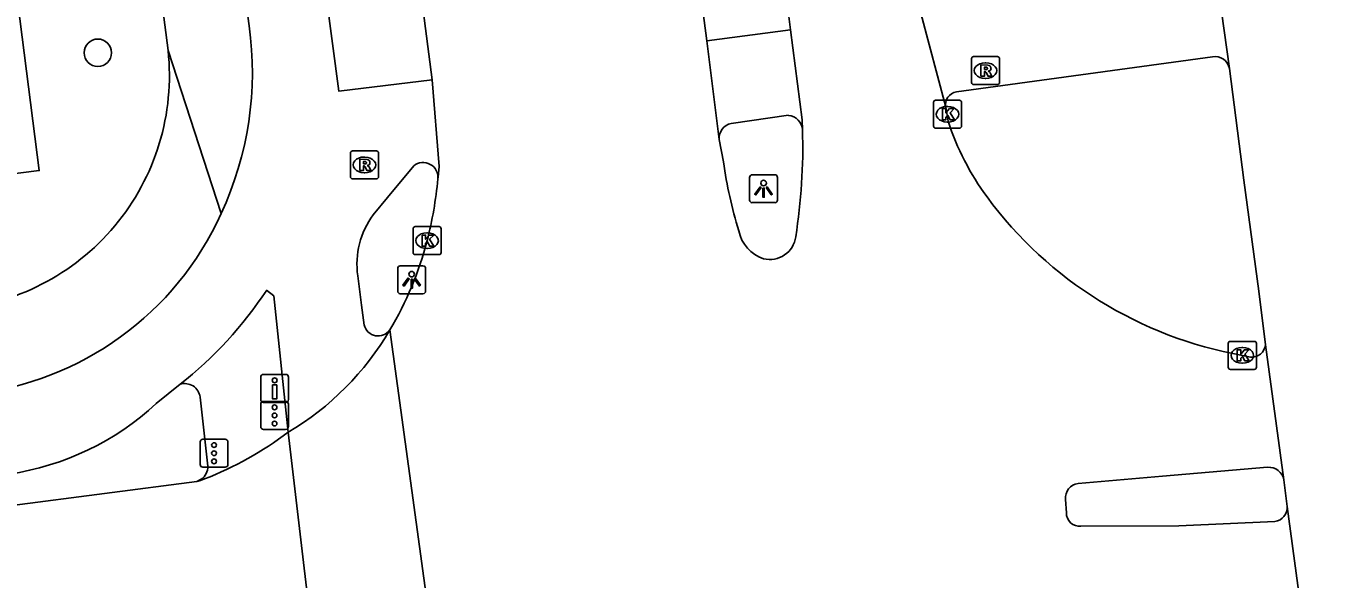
# Model space of a CAD drawing. Extents: x 160557 to 161245, y 385330 to 386505.
# Drawn here: x 161150.08 to 161196.21, y 385732.31 to 385752.06 of the extents above; entities that cross this region are included whole.
import ezdxf

# ---------------------------------------------------------------- set-up
doc = ezdxf.new("R2010")
doc.units = 0
for name, color, linetype in [('IMGEO_Boom', 7, 'Continuous'), ('IMGEO_Drukknoppaal', 7, 'Continuous'), ('IMGEO_Fietspad_gesloten', 7, 'Continuous'), ('IMGEO_Haag', 7, 'Continuous'), ('IMGEO_Kolk', 7, 'Continuous'), ('IMGEO_Lichtpunt', 7, 'Continuous'), ('IMGEO_OVBaan_gesloten', 7, 'Continuous'), ('IMGEO_Rijbaan_lokaal_gesloten', 7, 'Continuous'), ('IMGEO_Rijbaan_regionaal_gesloten', 7, 'Continuous'), ('IMGEO_Rioolput', 7, 'Continuous'), ('IMGEO_Verkeersregelinstallatiepaal', 7, 'Continuous'), ('IMGEO_Voetpad_open', 7, 'Continuous')]:
    doc.layers.add(name, color=color, linetype=linetype)

msp = doc.modelspace()

# ---------------------------------------------------------------- linework, layer by layer
at = {"layer": 'IMGEO_Boom'}
msp.add_circle((161152.652, 385751.102), 0.489, dxfattribs=at)
at = {"layer": 'IMGEO_Drukknoppaal'}
for p, q in [((161158.563, 385739.621), (161159.353, 385739.621)), ((161159.353, 385739.621), (161158.563, 385739.621)), ((161158.463, 385738.721), (161158.463, 385739.521)), ((161158.463, 385739.521), (161158.463, 385738.721)), ((161159.453, 385739.521), (161159.453, 385738.721)), ((161159.453, 385738.721), (161159.453, 385739.521)), ((161159.353, 385738.621), (161158.563, 385738.621)), ((161158.563, 385738.621), (161159.353, 385738.621))]:
    msp.add_line(p, q, dxfattribs=at)
msp.add_lwpolyline([(161159.033, 385739.246), (161159.033, 385738.746), (161158.883, 385738.746), (161158.883, 385739.246), (161159.033, 385739.246)], dxfattribs=at)
msp.add_circle((161158.958, 385739.411), 0.085, dxfattribs=at)
for centre, start, end in [((161158.563, 385739.521), 90, 180), ((161158.563, 385739.521), 90, 180), ((161159.353, 385739.521), 0, 90), ((161159.353, 385739.521), 360, 90), ((161158.563, 385738.721), 180, 270), ((161158.563, 385738.721), 180, 270), ((161159.353, 385738.721), 270, 0), ((161159.353, 385738.721), 270, 0)]:
    msp.add_arc(centre, 0.1, start, end, dxfattribs=at)
at = {"layer": 'IMGEO_Fietspad_gesloten'}
for points in [[(161157.537, 385755.8), (161158.045, 385752.062)], [(161164.571, 385750.139), (161161.251, 385749.726), (161160.791, 385753.141)], [(161174.379, 385751.526), (161177.363, 385751.925)], [(161192.407, 385750.958), (161183.274, 385749.705)], [(161177.285, 385748.869), (161175.246, 385748.574)], [(161162.473, 385745.319), (161162.989, 385745.94), (161163.921, 385747.062)], [(161162.151, 385741.385), (161162.056, 385742.098), (161161.922, 385743.141)], [(161158.673, 385742.632), (161158.924, 385742.426), (161159.437, 385737.557)], [(161154.737, 385738.58), (161155.583, 385739.268)]]:
    msp.add_lwpolyline(points, dxfattribs=at)
for centre, radius, start, end in [((161146.202, 385750.394), 11.96, 335.1201, 8.0191), ((161192.497, 385750.435), 0.531, 11.0826, 99.781), ((161183.351, 385749.248), 0.463, 99.5221, 191.0876), ((161177.23, 385748.316), 0.555, 3.3842, 84.3692), ((161175.341, 385748.053), 0.53, 100.337, 184.7319), ((161164.256, 385746.657), 0.526, 353.4938, 129.5386), ((161146.961, 385749.929), 11.076, 276.2405, 335.6515), ((161164.868, 385743.554), 2.975, 143.6168, 187.989), ((161146.781, 385750.455), 14.235, 308.1982, 326.6638), ((161162.647, 385741.504), 0.51, 193.4459, 324.7318), ((161148.037, 385745.822), 9.866, 278.439, 312.7728)]:
    msp.add_arc(centre, radius, start, end, dxfattribs=at)
at = {"layer": 'IMGEO_Haag'}
msp.add_lwpolyline([(161121.966, 385742.298), (161146.007, 385745.409), (161145.879, 385746.303), (161150.56, 385746.899), (161144.064, 385797.771)], dxfattribs=at)
at = {"layer": 'IMGEO_Kolk'}
for p, q in [((161182.459, 385748.482), (161182.459, 385749.334)), ((161182.534, 385749.408), (161183.386, 385749.408)), ((161183.46, 385749.334), (161183.46, 385748.482)), ((161182.947, 385749.188), (161182.972, 385749.188)), ((161183.386, 385748.408), (161182.534, 385748.408)), ((161182.97, 385748.628), (161182.945, 385748.628)), ((161163.895, 385743.971), (161163.895, 385744.823)), ((161163.97, 385744.897), (161164.822, 385744.897)), ((161164.383, 385744.677), (161164.408, 385744.677)), ((161164.896, 385744.823), (161164.896, 385743.971)), ((161164.822, 385743.897), (161163.97, 385743.897)), ((161164.406, 385744.117), (161164.381, 385744.117)), ((161192.975, 385739.875), (161192.975, 385740.727)), ((161193.05, 385740.801), (161193.902, 385740.801)), ((161193.463, 385740.581), (161193.488, 385740.581)), ((161193.976, 385740.727), (161193.976, 385739.875)), ((161193.486, 385740.021), (161193.461, 385740.021)), ((161193.902, 385739.801), (161193.05, 385739.801))]:
    msp.add_line(p, q, dxfattribs=at)
for points in [[(161182.459, 385748.482), (161182.459, 385749.334)], [(161182.534, 385749.408), (161183.386, 385749.408)], [(161183.46, 385749.334), (161183.46, 385748.482)], [(161182.78, 385749.108), (161182.903, 385749.108), (161182.903, 385748.957), (161183.033, 385749.108), (161183.197, 385749.108), (161183.051, 385748.957), (161183.204, 385748.708), (161183.052, 385748.708), (161182.967, 385748.872), (161182.903, 385748.805), (161182.903, 385748.708), (161182.78, 385748.708), (161182.78, 385749.108)], [(161183.386, 385748.408), (161182.534, 385748.408)], [(161163.895, 385743.971), (161163.895, 385744.823)], [(161163.97, 385744.897), (161164.822, 385744.897)], [(161164.896, 385744.823), (161164.896, 385743.971)], [(161164.216, 385744.597), (161164.339, 385744.597), (161164.339, 385744.446), (161164.469, 385744.597), (161164.633, 385744.597), (161164.487, 385744.446), (161164.64, 385744.197), (161164.488, 385744.197), (161164.403, 385744.361), (161164.339, 385744.294), (161164.339, 385744.197), (161164.216, 385744.197), (161164.216, 385744.597)], [(161164.822, 385743.897), (161163.97, 385743.897)], [(161192.975, 385739.875), (161192.975, 385740.727)], [(161193.05, 385740.801), (161193.902, 385740.801)], [(161193.296, 385740.501), (161193.419, 385740.501), (161193.419, 385740.35), (161193.549, 385740.501), (161193.713, 385740.501), (161193.567, 385740.35), (161193.72, 385740.101), (161193.568, 385740.101), (161193.483, 385740.265), (161193.419, 385740.198), (161193.419, 385740.101), (161193.296, 385740.101), (161193.296, 385740.501)], [(161193.976, 385740.727), (161193.976, 385739.875)], [(161193.902, 385739.801), (161193.05, 385739.801)]]:
    msp.add_lwpolyline(points, dxfattribs=at)
for centre, start, end in [((161182.536, 385749.332), 91.552, 178.448), ((161182.536, 385749.332), 91.552, 178.448), ((161183.384, 385749.332), 1.552, 88.448), ((161183.384, 385749.332), 1.552, 88.448), ((161182.536, 385748.484), 181.552, 268.448), ((161182.536, 385748.484), 181.552, 268.448), ((161183.384, 385748.484), 271.552, 358.448), ((161183.384, 385748.484), 271.552, 358.448), ((161163.972, 385744.821), 91.552, 178.448), ((161163.972, 385744.821), 91.552, 178.448), ((161164.82, 385744.821), 1.552, 88.448), ((161164.82, 385744.821), 1.552, 88.448), ((161163.972, 385743.973), 181.552, 268.448), ((161163.972, 385743.973), 181.552, 268.448), ((161164.82, 385743.973), 271.552, 358.448), ((161164.82, 385743.973), 271.552, 358.448), ((161193.052, 385740.725), 91.552, 178.448), ((161193.052, 385740.725), 91.552, 178.448), ((161193.9, 385740.725), 1.552, 88.448), ((161193.9, 385740.725), 1.552, 88.448), ((161193.052, 385739.877), 181.552, 268.448), ((161193.052, 385739.877), 181.552, 268.448), ((161193.9, 385739.877), 271.552, 358.448), ((161193.9, 385739.877), 271.552, 358.448)]:
    msp.add_arc(centre, 0.0765, start, end, dxfattribs=at)
for centre, major_axis, ratio, start_param, end_param in [((161182.946, 385748.908), (-0.387, 0.002), 0.722429, 4.712389, 7.853982), ((161182.971, 385748.908), (-0.39, 0.002), 0.717154, 1.570796, 4.712389), ((161164.382, 385744.397), (-0.387, 0.002), 0.722429, 4.712389, 7.853982), ((161164.407, 385744.397), (-0.39, 0.002), 0.717154, 1.570796, 4.712389), ((161193.462, 385740.301), (-0.387, 0.002), 0.722429, 4.712389, 7.853982), ((161193.487, 385740.301), (-0.39, 0.002), 0.717154, 1.570796, 4.712389)]:
    msp.add_ellipse(centre, major_axis=major_axis, ratio=ratio, start_param=start_param, end_param=end_param, dxfattribs=at)
at = {"layer": 'IMGEO_Lichtpunt'}
for p, q in [((161175.899, 385746.653), (161175.899, 385745.846)), ((161175.899, 385746.653), (161175.899, 385745.846)), ((161176.801, 385746.748), (161175.993, 385746.748)), ((161176.801, 385746.748), (161175.993, 385746.748)), ((161176.895, 385745.846), (161176.895, 385746.653)), ((161176.895, 385745.846), (161176.895, 385746.653)), ((161175.993, 385745.752), (161176.801, 385745.752)), ((161175.993, 385745.752), (161176.801, 385745.752)), ((161163.347, 385743.402), (161163.347, 385742.595)), ((161163.347, 385743.402), (161163.347, 385742.595)), ((161164.249, 385743.497), (161163.441, 385743.497)), ((161164.249, 385743.497), (161163.441, 385743.497)), ((161164.343, 385742.595), (161164.343, 385743.402)), ((161164.343, 385742.595), (161164.343, 385743.402)), ((161163.441, 385742.501), (161164.249, 385742.501)), ((161163.441, 385742.501), (161164.249, 385742.501))]:
    msp.add_line(p, q, dxfattribs=at)
for points in [[(161176.273, 385746.317), (161176.312, 385746.289), (161176.124, 385746.027), (161176.086, 385746.054), (161176.273, 385746.317)], [(161176.375, 385746.269), (161176.422, 385746.269), (161176.422, 385745.947), (161176.375, 385745.947), (161176.375, 385746.269)], [(161176.485, 385746.289), (161176.523, 385746.316), (161176.71, 385746.054), (161176.671, 385746.026), (161176.485, 385746.289)], [(161163.721, 385743.066), (161163.76, 385743.038), (161163.572, 385742.776), (161163.534, 385742.803), (161163.721, 385743.066)], [(161163.823, 385743.018), (161163.87, 385743.018), (161163.87, 385742.696), (161163.823, 385742.696), (161163.823, 385743.018)], [(161163.933, 385743.038), (161163.971, 385743.065), (161164.158, 385742.803), (161164.119, 385742.775), (161163.933, 385743.038)]]:
    msp.add_lwpolyline(points, dxfattribs=at)
for centre in [(161176.398, 385746.451), (161163.846, 385743.2)]:
    msp.add_circle(centre, 0.0994, dxfattribs=at)
for centre, start, end in [((161175.993, 385746.653), 90, 180), ((161175.993, 385746.653), 90, 180), ((161176.801, 385746.653), 0, 90), ((161176.801, 385746.653), 0, 90), ((161175.993, 385745.846), 180, 270), ((161175.993, 385745.846), 180, 270), ((161176.801, 385745.846), 270, 0), ((161176.801, 385745.846), 270, 360), ((161163.441, 385743.402), 90, 180), ((161163.441, 385743.402), 90, 180), ((161164.249, 385743.402), 0, 90), ((161164.249, 385743.402), 0, 90), ((161163.441, 385742.595), 180, 270), ((161163.441, 385742.595), 180, 270), ((161164.249, 385742.595), 270, 0), ((161164.249, 385742.595), 270, 360)]:
    msp.add_arc(centre, 0.0946, start, end, dxfattribs=at)
at = {"layer": 'IMGEO_OVBaan_gesloten'}
for points in [[(161192.547, 385753.94), (161193.018, 385750.537)], [(161193.018, 385750.537), (161193.532, 385746.558), (161194.059, 385742.593), (161194.306, 385740.679)], [(161194.306, 385740.679), (161194.958, 385735.855)], [(161194.958, 385735.855), (161195.08, 385734.903)], [(161195.08, 385734.903), (161196.215, 385726.449)]]:
    msp.add_lwpolyline(points, dxfattribs=at)
at = {"layer": 'IMGEO_Rijbaan_lokaal_gesloten'}
for points in [[(161156.457, 385735.892), (161156.307, 385735.836), (161156.186, 385735.803)], [(161156.186, 385735.803), (161142.998, 385734.087), (161140.183, 385733.73), (161124.967, 385731.76), (161123.761, 385731.592)]]:
    msp.add_lwpolyline(points, dxfattribs=at)
msp.add_arc((161151.952, 385747.454), 12.408, 291.2869, 307.0994, dxfattribs=at)
at = {"layer": 'IMGEO_Rijbaan_regionaal_gesloten'}
for points in [[(161176.943, 385755.268), (161177.363, 385751.925)], [(161174.379, 385751.526), (161173.94, 385754.892)], [(161164.132, 385753.535), (161164.571, 385750.139)], [(161182.896, 385749.159), (161182.005, 385752.518)], [(161177.363, 385751.925), (161177.774, 385748.705), (161177.785, 385748.349)], [(161174.813, 385748.009), (161174.379, 385751.526)], [(161164.571, 385750.139), (161164.83, 385747.039), (161164.791, 385746.66), (161164.778, 385746.597)], [(161182.979, 385748.66), (161182.896, 385749.159)], [(161174.967, 385747.205), (161174.813, 385748.009)], [(161163.064, 385741.209), (161165.338, 385724.616)], [(161193.766, 385740.232), (161193.476, 385740.301)], [(161159.437, 385737.557), (161160.616, 385727.556)], [(161187.619, 385735.728), (161190.625, 385735.991), (161194.377, 385736.308)], [(161187.2, 385734.685), (161187.171, 385735.158)], [(161194.64, 385734.373), (161191.21, 385734.222), (161187.715, 385734.203)]]:
    msp.add_lwpolyline(points, dxfattribs=at)
for centre, radius, start, end in [((161157.648, 385747.708), 20.147, 350.9247, 1.8236), ((161192.159, 385751.668), 9.66, 198.1404, 216.2535), ((161190.115, 385749.305), 15.293, 187.8944, 197.3263), ((161151.031, 385747.851), 13.804, 345.5105, 354.7887), ((161196, 385754.528), 14.449, 216.3925, 259.9401), ((161176.79, 385744.986), 1.295, 190.4501, 252.4389), ((161152.835, 385747.355), 11.933, 329.0002, 345.6478), ((161176.621, 385744.654), 0.93, 256.1585, 352.3468), ((161154.25, 385746.336), 10.197, 300.5785, 329.8151), ((161193.794, 385740.748), 0.517, 266.9471, 352.2874), ((161194.416, 385735.759), 0.55, 10.0133, 94.1004), ((161187.684, 385735.216), 0.516, 97.233, 186.4348), ((161187.677, 385734.678), 0.477, 179.1845, 274.607), ((161194.566, 385734.882), 0.514, 278.2354, 2.3664)]:
    msp.add_arc(centre, radius, start, end, dxfattribs=at)
at = {"layer": 'IMGEO_Rioolput'}
for p, q in [((161183.814, 385750.039), (161183.814, 385750.891)), ((161183.889, 385750.965), (161184.741, 385750.965)), ((161184.302, 385750.745), (161184.327, 385750.745)), ((161184.815, 385750.891), (161184.815, 385750.039)), ((161184.325, 385750.185), (161184.3, 385750.185)), ((161184.741, 385749.965), (161183.889, 385749.965)), ((161161.662, 385746.673), (161161.662, 385747.525)), ((161161.737, 385747.599), (161162.589, 385747.599)), ((161162.663, 385747.525), (161162.663, 385746.673)), ((161162.15, 385747.379), (161162.175, 385747.379)), ((161162.589, 385746.599), (161161.737, 385746.599)), ((161162.173, 385746.819), (161162.148, 385746.819))]:
    msp.add_line(p, q, dxfattribs=at)
for points in [[(161183.814, 385750.039), (161183.814, 385750.891)], [(161183.889, 385750.965), (161184.741, 385750.965)], [(161184.403, 385750.663), (161184.151, 385750.665), (161184.151, 385750.265)], [(161184.815, 385750.891), (161184.815, 385750.039)], [(161184.151, 385750.265), (161184.275, 385750.265), (161184.275, 385750.427), (161184.286, 385750.427)], [(161184.329, 385750.584), (161184.275, 385750.584), (161184.275, 385750.503)], [(161184.275, 385750.503), (161184.327, 385750.503)], [(161184.333, 385750.398), (161184.404, 385750.265), (161184.544, 385750.265), (161184.479, 385750.391)], [(161184.741, 385749.965), (161183.889, 385749.965)], [(161161.662, 385746.673), (161161.662, 385747.525)], [(161161.737, 385747.599), (161162.589, 385747.599)], [(161162.663, 385747.525), (161162.663, 385746.673)], [(161162.251, 385747.297), (161161.999, 385747.299), (161161.999, 385746.899)], [(161161.999, 385746.899), (161162.123, 385746.899), (161162.123, 385747.061), (161162.134, 385747.061)], [(161162.177, 385747.218), (161162.123, 385747.218), (161162.123, 385747.137)], [(161162.123, 385747.137), (161162.175, 385747.137)], [(161162.181, 385747.032), (161162.252, 385746.899), (161162.392, 385746.899), (161162.327, 385747.025)], [(161162.589, 385746.599), (161161.737, 385746.599)]]:
    msp.add_lwpolyline(points, dxfattribs=at)
for centre, radius, start, end in [((161183.891, 385750.889), 0.0765, 91.552, 178.448), ((161183.891, 385750.889), 0.0765, 91.552, 178.448), ((161184.402, 385750.553), 0.109, 350.3612, 89.416), ((161184.739, 385750.889), 0.0765, 1.552, 88.448), ((161184.739, 385750.889), 0.0765, 1.552, 88.448), ((161184.285, 385750.374), 0.0533, 26.0293, 88.6989), ((161184.311, 385750.692), 0.19, 274.7715, 282.9687), ((161184.335, 385750.488), 0.0964, 77.0061, 93.1865), ((161184.349, 385750.545), 0.0378, 276.6634, 79.6772), ((161184.4, 385750.553), 0.112, 277.5842, 350.9817), ((161184.384, 385750.338), 0.108, 29.5134, 73.7905), ((161183.891, 385750.041), 0.0765, 181.552, 268.448), ((161183.891, 385750.041), 0.0765, 181.552, 268.448), ((161184.739, 385750.041), 0.0765, 271.552, 358.448), ((161184.739, 385750.041), 0.0765, 271.552, 358.448), ((161161.739, 385747.523), 0.0765, 91.552, 178.448), ((161161.739, 385747.523), 0.0765, 91.552, 178.448), ((161162.587, 385747.523), 0.0765, 1.552, 88.448), ((161162.587, 385747.523), 0.0765, 1.552, 88.448), ((161162.133, 385747.008), 0.0533, 26.0293, 88.6989), ((161162.159, 385747.326), 0.19, 274.7715, 282.9687), ((161162.183, 385747.122), 0.0964, 77.0061, 93.1865), ((161162.197, 385747.179), 0.0378, 276.6634, 79.6772), ((161162.25, 385747.187), 0.109, 350.3612, 89.416), ((161162.248, 385747.187), 0.112, 277.5842, 350.9817), ((161162.232, 385746.972), 0.108, 29.5134, 73.7905), ((161161.739, 385746.675), 0.0765, 181.552, 268.448), ((161161.739, 385746.675), 0.0765, 181.552, 268.448), ((161162.587, 385746.675), 0.0765, 271.552, 358.448), ((161162.587, 385746.675), 0.0765, 271.552, 358.448)]:
    msp.add_arc(centre, radius, start, end, dxfattribs=at)
for centre, major_axis, ratio, start_param, end_param in [((161184.301, 385750.465), (-0.387, 0.002), 0.722429, 4.712389, 7.853982), ((161184.326, 385750.465), (-0.39, 0.002), 0.717154, 1.570796, 4.712389), ((161162.149, 385747.099), (-0.387, 0.002), 0.722429, 4.712389, 7.853982), ((161162.174, 385747.099), (-0.39, 0.002), 0.717154, 1.570796, 4.712389)]:
    msp.add_ellipse(centre, major_axis=major_axis, ratio=ratio, start_param=start_param, end_param=end_param, dxfattribs=at)
at = {"layer": 'IMGEO_Verkeersregelinstallatiepaal'}
for p, q in [((161158.56, 385738.657), (161159.35, 385738.657)), ((161159.35, 385738.657), (161158.56, 385738.657)), ((161158.46, 385737.757), (161158.46, 385738.557)), ((161158.46, 385738.557), (161158.46, 385737.757)), ((161159.45, 385738.557), (161159.45, 385737.757)), ((161159.45, 385737.757), (161159.45, 385738.557)), ((161156.401, 385737.31), (161157.191, 385737.31)), ((161157.191, 385737.31), (161156.401, 385737.31)), ((161159.35, 385737.657), (161158.56, 385737.657)), ((161158.56, 385737.657), (161159.35, 385737.657)), ((161156.301, 385736.41), (161156.301, 385737.21)), ((161156.301, 385737.21), (161156.301, 385736.41)), ((161157.291, 385737.21), (161157.291, 385736.41)), ((161157.291, 385736.41), (161157.291, 385737.21)), ((161157.191, 385736.31), (161156.401, 385736.31)), ((161156.401, 385736.31), (161157.191, 385736.31))]:
    msp.add_line(p, q, dxfattribs=at)
for centre in [(161158.955, 385738.447), (161158.955, 385738.157), (161158.955, 385737.867), (161156.796, 385737.1), (161156.796, 385736.81), (161156.796, 385736.52)]:
    msp.add_circle(centre, 0.085, dxfattribs=at)
for centre, start, end in [((161158.56, 385738.557), 90, 180), ((161158.56, 385738.557), 90, 180), ((161159.35, 385738.557), 0, 90), ((161159.35, 385738.557), 360, 90), ((161158.56, 385737.757), 180, 270), ((161158.56, 385737.757), 180, 270), ((161159.35, 385737.757), 270, 0), ((161159.35, 385737.757), 270, 0), ((161156.401, 385737.21), 90, 180), ((161156.401, 385737.21), 90, 180), ((161157.191, 385737.21), 0, 90), ((161157.191, 385737.21), 360, 90), ((161156.401, 385736.41), 180, 270), ((161156.401, 385736.41), 180, 270), ((161157.191, 385736.41), 270, 0), ((161157.191, 385736.41), 270, 0)]:
    msp.add_arc(centre, 0.1, start, end, dxfattribs=at)
at = {"layer": 'IMGEO_Voetpad_open'}
for points in [[(161148.879, 385798.46), (161154.49, 385756.093), (161154.731, 385754.485), (161155.155, 385751.183)], [(161157.052, 385745.362), (161155.155, 385751.183)], [(161156.575, 385736.347), (161156.299, 385738.815)], [(161156.186, 385735.803), (161156.336, 385735.879)]]:
    msp.add_lwpolyline(points, dxfattribs=at)
for centre, radius, start, end in [((161146.828, 385750.291), 8.375, 274.1321, 6.1118), ((161155.751, 385738.741), 0.553, 7.7349, 107.6235), ((161156.032, 385736.329), 0.543, 304.0151, 1.8795)]:
    msp.add_arc(centre, radius, start, end, dxfattribs=at)

doc.saveas('drawing.dxf')
